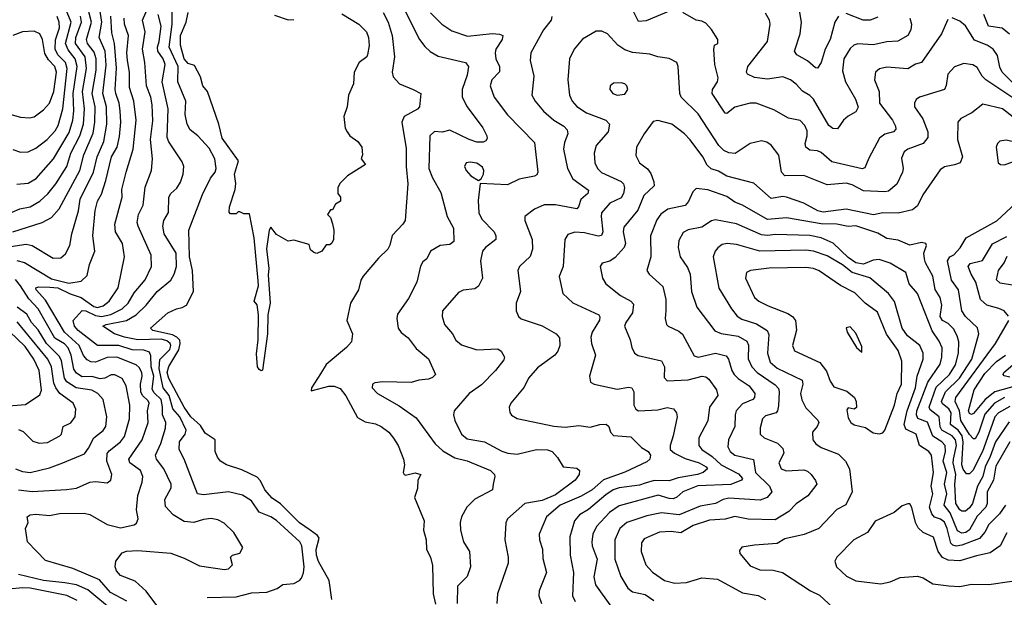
# Model space of a CAD drawing. Extents: x 1308313 to 1441400, y 959662 to 1036319.
# Tile 351 of 656: x 1375681 to 1380796, y 992897 to 995898. Entities that reach past the tile are written whole.
import ezdxf

# ---------------------------------------------------------------- set-up
doc = ezdxf.new("R2010")
doc.units = 0

msp = doc.modelspace()

# ---------------------------------------------------------------- linework, layer by layer
at = {"layer": '0CON10XD'}
for points in [[(1376397.6, 992847.6), (1376338.3, 992928.3), (1376280.4, 992980.4), (1376205, 993010.8), (1376183.8, 993035), (1376176.7, 993055), (1376180, 993085), (1376212.4, 993127.6), (1376235, 993136.7), (1376295, 993140.9), (1376465, 993126), (1376535, 993101.1), (1376615, 993060), (1376745, 993041.8), (1376765, 993044.4), (1376785.7, 993065), (1376776, 993105), (1376786.7, 993115), (1376825, 993126), (1376840, 993155), (1376793.4, 993233.4), (1376742.6, 993282.6), (1376709.5, 993299.5), (1376675, 993305.5), (1376635, 993301.8), (1376585, 993286), (1376535, 993291.2), (1376477.5, 993325), (1376438.1, 993368.1), (1376433.8, 993405), (1376467.3, 993465), (1376467.5, 993485), (1376429.7, 993565), (1376391.8, 993615), (1376386, 993635), (1376413.7, 993696.3), (1376437.5, 993775), (1376439.8, 993805), (1376422.1, 993845), (1376423.1, 993886.9), (1376415.1, 993925), (1376379.5, 993959.5), (1376368.6, 993978.6), (1376377.5, 994045), (1376364, 994095), (1376361.7, 994151.7), (1376355, 994170.8), (1376325, 994181.4), (1376265, 994182.1), (1376195, 994205.9), (1376085, 994204.8), (1375985, 994282.9), (1375965.7, 994305), (1375958.1, 994335), (1376005, 994387), (1376025, 994385.1), (1376075, 994360.2), (1376105, 994356.4), (1376153.5, 994366.5), (1376213.5, 994396.5), (1376243.3, 994425), (1376275, 994478.5), (1376333.2, 994546.8), (1376364.7, 994615), (1376363.9, 994675), (1376295.3, 994825), (1376291.6, 994845), (1376297.8, 994885), (1376321.5, 994935), (1376331.7, 995028.3), (1376366, 995114), (1376371.3, 995175), (1376360.8, 995275), (1376372, 995372), (1376368.5, 995455), (1376362.5, 995495), (1376338.9, 995555), (1376331.1, 995675), (1376318.8, 995745), (1376331.6, 995835), (1376318.6, 995895), (1376382.3, 996045)], [(1376495, 994395.4), (1376525, 994402), (1376546.4, 994415), (1376583.2, 994485), (1376578.7, 994595), (1376563.2, 994665), (1376559.7, 994805), (1376630.1, 994989.9), (1376671.5, 995075), (1376696.7, 995105), (1376701.7, 995125), (1376694.8, 995175), (1376665, 995230.9), (1376606.5, 995295), (1376566.1, 995326.1), (1376549.8, 995355), (1376541, 995405), (1376543.2, 995475), (1376502, 995575), (1376503.6, 995655), (1376457.4, 995755), (1376473.4, 995875), (1376473.7, 996065)], [(1377655, 995997.1), (1377757.3, 995795), (1377785, 995759.4), (1377812.4, 995732.4), (1377855, 995709.2), (1377995.8, 995675), (1378011.9, 995655), (1378005, 995609.2), (1377978.7, 995535), (1377979.6, 995495), (1378004.6, 995445), (1378086.4, 995336.4), (1378107.8, 995295), (1378109.1, 995280.9), (1378101.9, 995268.1), (1378088.3, 995261.7), (1378055, 995262.4), (1378015, 995275.2), (1377915, 995323.4), (1377875, 995313.8), (1377835, 995316.4), (1377810.6, 995295), (1377806.2, 995125), (1377825, 995075.8), (1377869.2, 994999.2), (1377901.2, 994875), (1377933.8, 994815), (1377935.5, 994745), (1377915, 994729.4), (1377865, 994724.4), (1377814.2, 994695), (1377796, 994655), (1377775, 994639.2), (1377762.2, 994617.8), (1377743.1, 994535), (1377700.4, 994449.6), (1377642.8, 994367.2), (1377639.7, 994345), (1377646.7, 994295), (1377662.2, 994272.2), (1377698.2, 994245), (1377740.1, 994190.1), (1377805, 994135.6), (1377840, 994055), (1377825, 994038.8), (1377805, 994030), (1377755, 994025.6), (1377715, 994012.5), (1377565, 994017.1), (1377525, 994011.2), (1377513.8, 994005), (1377512, 993985), (1377538.8, 993955), (1377652.4, 993892.4), (1377740.1, 993830.1), (1377839.2, 993695), (1377878, 993658), (1377941, 993621), (1378005.3, 993605.3), (1378127.1, 993555), (1378147.1, 993535), (1378149.2, 993525), (1378140, 993485), (1378136.2, 993455), (1378045, 993406.9), (1378004.4, 993365), (1377975.6, 993315), (1377969.4, 993285), (1377970.6, 993245), (1377985.7, 993185), (1378016.9, 993135), (1378021.9, 993055), (1378004.5, 993005.5), (1377954.4, 992955), (1377954.1, 992865)], [(1375635, 994719.1), (1375715, 994731.3), (1375745, 994725.2), (1375855, 994658.8), (1375895, 994660.9), (1375917.8, 994682.2), (1375941.2, 994725), (1375950.9, 994785), (1375986.5, 994905), (1375995.3, 994965.3), (1376064.4, 995105), (1376083.3, 995185), (1376118, 995265), (1376133.8, 995355), (1376131, 995445), (1376113.1, 995515), (1376129.1, 995660.9), (1376123.8, 995735), (1376092.6, 995805), (1376106.6, 995885), (1376093.2, 995975)], [(1375645, 994796.4), (1375796.6, 994843.4), (1375845, 994870), (1375884.8, 994915.2), (1375993.7, 995115), (1376014.4, 995195), (1376062.3, 995307.7), (1376071.8, 995365), (1376072, 995445), (1376056.9, 995515), (1376077.4, 995635), (1376078, 995695), (1376068.3, 995728.3), (1376033.7, 995775), (1376026.8, 995795), (1376054.4, 995885), (1376028.4, 995985)], [(1375665, 995043.9), (1375725, 995047.7), (1375766.4, 995073.6), (1375856.2, 995175), (1375937.7, 995312.3), (1375956.1, 995375), (1375962.6, 995425), (1375958.8, 995515), (1375978.5, 995655), (1375968.2, 995695), (1375931.7, 995741.7), (1375918.3, 995775), (1375947.8, 995885), (1375906, 995985)], [(1379063.3, 995945), (1378935, 995891.5), (1378895, 995888.6), (1378851.5, 995975)], [(1379935, 995916.1), (1379916.2, 995885), (1379890.4, 995795), (1379865.3, 995745), (1379843.9, 995676.1), (1379825, 995646.7), (1379815, 995647.5), (1379774.1, 995684.1), (1379718.6, 995715), (1379705.6, 995735), (1379735.2, 995824.8), (1379742.3, 995885), (1379731.6, 995945)], [(1375641.5, 994898.5), (1375682, 994915), (1375735, 994925.3), (1375785.2, 994954.8), (1375827.5, 994992.5), (1375869, 995045), (1375924.9, 995135.1), (1375946.3, 995205), (1375992.3, 995295), (1376011.6, 995355), (1376018, 995435), (1376006.9, 995525), (1376027.8, 995645), (1376021.3, 995705), (1375970.3, 995775), (1375972.9, 995805), (1376002.4, 995885), (1375996.1, 995916.1)], [(1375665, 994646), (1375705, 994636.4), (1375845, 994551.5), (1375935, 994528.2), (1376000.5, 994539.5), (1376030.8, 994569.2), (1376043.6, 994626.4), (1376070.6, 994695), (1376060.8, 994775), (1376072.8, 994907.2), (1376085, 994955.7), (1376105, 994991.4), (1376127.9, 995062.1), (1376157.9, 995185), (1376186.5, 995235), (1376198.6, 995291.4), (1376205.2, 995364.8), (1376202.9, 995425), (1376197.2, 995465), (1376180.2, 995515), (1376176.2, 995535), (1376183.3, 995646.7), (1376173.8, 995773.8), (1376159.1, 995829.1), (1376154.6, 995915.4)], [(1376237.5, 992877.5), (1376152.5, 992922.5), (1376095, 992987.5), (1375956, 993046), (1375815, 993088.9), (1375720.9, 993185), (1375710, 993255), (1375724.2, 993285), (1375720, 993315), (1375734.6, 993325.4), (1375765, 993329.1), (1375835, 993321.1), (1375888.2, 993331.8), (1376015, 993333.8), (1376045, 993326.5), (1376134.8, 993274.8), (1376205, 993258.3), (1376275, 993273.1), (1376287.7, 993282.3), (1376296.7, 993305), (1376288, 993352), (1376294.7, 993425), (1376317.7, 993495), (1376319.6, 993525), (1376307.7, 993555), (1376253.6, 993595), (1376247.5, 993615), (1376317.3, 993715), (1376348.3, 993805), (1376345.2, 993865), (1376353.9, 993905), (1376348.2, 993918.2), (1376318.8, 993945), (1376309.3, 993965), (1376308.6, 994005), (1376317.6, 994045), (1376314.3, 994065), (1376301.2, 994091.2), (1376285.5, 994105.5), (1376185, 994143.9), (1376135, 994142.7), (1376075, 994118.8), (1376050.8, 994120.8), (1376030.6, 994130.6), (1376012.7, 994152.7), (1375989.8, 994205), (1375913.1, 994275), (1375815, 994440.8), (1375765.4, 994495), (1375764.7, 994505.3), (1375780.7, 994509.3), (1375837.7, 994507.7), (1375879.2, 994505), (1375943, 994473), (1375999.5, 994455), (1376065, 994408.1), (1376085, 994401.9), (1376115, 994411.5), (1376145, 994434.7), (1376191.6, 994505), (1376224.7, 994665.3), (1376214.7, 994735), (1376178.4, 994795), (1376174.1, 994835), (1376213.1, 994975), (1376211.9, 995015), (1376233.5, 995106.5), (1376270.7, 995225), (1376285.2, 995375.2), (1376273.9, 995475), (1376251.6, 995545), (1376250.7, 995625), (1376241.5, 995685), (1376237.1, 995725), (1376246.3, 995815), (1376224.2, 995874.2), (1376223.4, 995905)], [(1375927, 995645), (1375918.2, 995675), (1375879.3, 995715), (1375865, 995744.5), (1375867.3, 995792.7), (1375887, 995855), (1375885.2, 995885), (1375875, 995914.6)], [(1376654.6, 992895.4), (1376805, 992898.9), (1376885, 992919.7), (1376965, 992923.9), (1377018, 992942), (1377047.3, 992962.7), (1377105, 992968.1), (1377135, 992984), (1377145, 992996.7), (1377155.3, 993024.7), (1377158, 993055), (1377146.1, 993165), (1377136.5, 993185), (1377015, 993295.8), (1376985, 993315.3), (1376925, 993338.9), (1376885, 993398.8), (1376837.4, 993427.4), (1376764.7, 993445.3), (1376635, 993429.3), (1376604.4, 993435), (1376535.3, 993615), (1376508.2, 993665), (1376510, 993705), (1376540.3, 993745), (1376545.8, 993765), (1376512.3, 993835), (1376476.2, 993876.2), (1376457, 993945), (1376426.6, 993985), (1376404.5, 994085), (1376408.1, 994131.9), (1376460.6, 994185), (1376465.8, 994205), (1376462.1, 994215), (1376445, 994228.8), (1376415, 994237.9), (1376295, 994235.3), (1376225, 994247.8), (1376173.6, 994265), (1376112.2, 994305), (1376130, 994315), (1376235.6, 994334.4), (1376285.8, 994364.2), (1376337.4, 994415), (1376395, 994485.3), (1376465, 994544.5), (1376483.6, 994576.4), (1376495.3, 994615), (1376493.8, 994685), (1376431.2, 994785), (1376423.8, 994825), (1376430, 994855), (1376453.6, 994896.4), (1376454.7, 994975.3), (1376466, 994994), (1376497.2, 995022.8), (1376515.7, 995054.3), (1376530.4, 995095), (1376532.7, 995135), (1376525, 995158.6), (1376455, 995263.5), (1376447.3, 995285), (1376452.4, 995435), (1376421.6, 995575), (1376436.6, 995665), (1376426.2, 995695), (1376397.7, 995735), (1376396.8, 995755), (1376406, 995784), (1376414.8, 995865), (1376400.7, 995925)], [(1377355, 995927.7), (1377442.5, 995875), (1377482.5, 995835), (1377493.3, 995805), (1377497, 995763), (1377487.5, 995715), (1377483.8, 995705), (1377445, 995676), (1377417.5, 995625), (1377414, 995565), (1377388, 995505), (1377382, 995445), (1377363.8, 995395), (1377371.2, 995335), (1377381.2, 995315), (1377396.2, 995295), (1377438, 995265), (1377458.8, 995235), (1377461.2, 995195), (1377453.8, 995175), (1377476.7, 995145), (1377383.9, 995086.1), (1377343.3, 995046.7), (1377332.5, 995025), (1377333.3, 994995), (1377346.7, 994975), (1377347.5, 994955), (1377320.7, 994939.3), (1377305, 994910), (1377295, 994910), (1377280, 994885), (1377295, 994870), (1377306.4, 994836.4), (1377312.5, 994805), (1377310, 994755), (1377303, 994737), (1377291.7, 994728.3), (1377272.5, 994727.5), (1377250, 994695), (1377225, 994682.5), (1377208.3, 994688.3), (1377191.7, 994701.7), (1377185, 994730), (1377105, 994752.5), (1377075, 994747.5), (1377015, 994782.5), (1376985, 994820), (1376976.4, 994803.6), (1376962.1, 994707.9), (1376975.5, 994605), (1376972.1, 994572.1), (1376981.8, 994425), (1376970, 994365), (1376967.5, 994265), (1376942.5, 994077.5), (1376935, 994074.2), (1376925, 994080.6), (1376916.4, 994095), (1376911, 994161), (1376919.2, 994235), (1376921.2, 994365), (1376915, 994416.2), (1376898.8, 994435), (1376921.5, 994515), (1376919.4, 994540.6), (1376898.5, 994765), (1376875, 994890), (1376845, 994890), (1376825, 994900), (1376815, 994900), (1376805, 994890), (1376775, 994890), (1376768.3, 994898.3), (1376770, 994925), (1376800, 995015), (1376803.3, 995046.7), (1376797.3, 995095), (1376816.7, 995165), (1376732.1, 995282.1), (1376715.7, 995355.7), (1376655.5, 995525.5), (1376631.5, 995555), (1376620.2, 995600.2), (1376589.5, 995659.5), (1376555, 995671.1), (1376535, 995694.6), (1376515.2, 995765.2), (1376515.5, 995815), (1376544.8, 995885), (1376555.3, 995935)], [(1377005, 995921.8), (1377075, 995897.6), (1377105, 995898.1)], [(1377569.4, 995935), (1377594.7, 995885), (1377616.3, 995815), (1377628, 995705), (1377616.4, 995625), (1377621.5, 995601.5), (1377654.2, 995565), (1377725.4, 995535.4), (1377764.1, 995514.1), (1377757.1, 995445), (1377747.8, 995432.2), (1377677.3, 995395), (1377666.3, 995365), (1377688.8, 995228.8), (1377687.6, 995135), (1377697.4, 995045), (1377683.1, 994855), (1377671.4, 994835), (1377615, 994777.1), (1377604.1, 994725.9), (1377593.3, 994705), (1377545, 994658.5), (1377464.6, 994565), (1377453.2, 994545), (1377440, 994495), (1377399.1, 994425), (1377380.8, 994335), (1377410, 994265), (1377404, 994225), (1377378.8, 994195), (1377273.1, 994106.9), (1377242.8, 994057.2), (1377196.2, 993985), (1377195, 993970), (1377285.8, 993994.2), (1377315, 993994.2), (1377345, 993981.3), (1377375, 993943.6), (1377435, 993830.5), (1377475, 993807.9), (1377528.6, 993798.6), (1377558.8, 993785), (1377598, 993755), (1377623, 993723), (1377647.5, 993685), (1377674.1, 993614.1), (1377680, 993585), (1377672.5, 993545), (1377677.5, 993535), (1377685, 993531.2), (1377735, 993544.4), (1377764, 993535), (1377748.8, 993505), (1377748, 993462), (1377731.8, 993415), (1377781.1, 993295), (1377778, 993245), (1377792, 993195), (1377794, 993145), (1377814.1, 993105), (1377825, 993062.5), (1377829.2, 992915), (1377841.6, 992861.6)], [(1377814, 995934), (1377874.4, 995874.4), (1377925, 995840.8), (1378007.6, 995812.4), (1378135.3, 995825.3), (1378173.1, 995823.1), (1378190, 995815), (1378187.1, 995795), (1378153.4, 995745), (1378150, 995725), (1378154, 995695), (1378172.5, 995655), (1378173.4, 995626.6), (1378133.8, 995585), (1378124.6, 995555), (1378145.3, 995495.3), (1378215, 995403.3), (1378355, 995259.2), (1378373.1, 995105), (1378367.4, 995092.6), (1378354.6, 995085.4), (1378275, 995068.5), (1378215, 995040), (1378073.3, 995046.7), (1378062, 994958), (1378065.5, 994895), (1378081.9, 994861.9), (1378145.6, 994795), (1378154.4, 994775), (1378154.3, 994755.7), (1378100.6, 994715), (1378084.6, 994695), (1378074.7, 994645), (1378085.5, 994554.5), (1378065, 994514), (1378045, 994500), (1377985, 994493.3), (1377959.4, 994480.6), (1377877.5, 994385), (1377875.5, 994355.5), (1377888.1, 994315), (1377929.6, 994265), (1377947, 994233), (1377975, 994207.8), (1378055, 994183.5), (1378165, 994187.1), (1378182, 994175), (1378199.2, 994145), (1378195, 994131.2), (1378153.3, 994075), (1378079.1, 994000.9), (1378015.6, 993955), (1377938.1, 993865), (1377934.4, 993845), (1377940.5, 993815), (1377975.3, 993745.3), (1378005, 993720.4), (1378095.3, 993705.3), (1378185, 993655.4), (1378216, 993646), (1378265, 993640.4), (1378365.4, 993665.4), (1378422.8, 993662.8), (1378446.2, 993655), (1378475, 993623.8), (1378503.8, 993575), (1378575, 993568.6), (1378589.2, 993555), (1378587.1, 993535), (1378565.6, 993505), (1378465, 993429.8), (1378395, 993400.7), (1378305, 993384.8), (1378214.3, 993305), (1378206.7, 993283.3), (1378200.5, 993195), (1378218.2, 993105), (1378218.5, 993075), (1378163.5, 992915), (1378159.4, 992865)], [(1378445.7, 995915), (1378440.9, 995895), (1378402.2, 995845), (1378335.5, 995725), (1378332.9, 995685), (1378351.2, 995605), (1378341.5, 995505), (1378357.9, 995475), (1378402, 995422), (1378455.8, 995375.8), (1378508.1, 995345), (1378525.6, 995325), (1378528.5, 995305), (1378510.5, 995259.5), (1378506.1, 995225), (1378526.1, 995125), (1378555, 995071.2), (1378635, 995012.5), (1378632.2, 994995), (1378595.8, 994964.2), (1378583.9, 994926.1), (1378575, 994915.6), (1378463.4, 994936.6), (1378405, 994936.7), (1378355, 994913.4), (1378305.6, 994875), (1378304.5, 994855), (1378343.8, 994755), (1378345.4, 994705), (1378332.7, 994667.3), (1378277.5, 994615), (1378268.1, 994595), (1378282.3, 994485), (1378260, 994425), (1378260, 994385), (1378272.5, 994355), (1378285, 994342.9), (1378395, 994306.8), (1378467.5, 994265), (1378484.3, 994245), (1378486.5, 994205), (1378476.5, 994175), (1378460.5, 994155), (1378371.2, 994088.8), (1378324.5, 994035), (1378300.7, 993989.3), (1378231.4, 993905), (1378224.2, 993885), (1378227, 993857), (1378235, 993844), (1378265, 993825.7), (1378456.2, 993786.2), (1378515, 993781.2), (1378585, 993789.1), (1378645, 993780), (1378695, 993795.4), (1378726.7, 993796.7), (1378741.9, 993785), (1378750.4, 993755), (1378765, 993737.5), (1378855, 993730), (1378910.8, 993675), (1378945.6, 993655), (1378956.9, 993635), (1378954.2, 993615), (1378939.3, 993600.7), (1378825, 993546.7), (1378713.5, 993506.5), (1378654.1, 993455.9), (1378597.8, 993422.2), (1378488.5, 993375), (1378417.8, 993315), (1378379.6, 993225), (1378381.2, 993195), (1378396.9, 993146.9), (1378398.2, 993098.2), (1378417.1, 993025), (1378378.7, 992931.3), (1378377.8, 992905), (1378391.1, 992865)], [(1380501.7, 995898.3), (1380470, 995825), (1380365, 995675.6), (1380335, 995666.5), (1380295, 995642.5), (1380185, 995650.4), (1380148.1, 995641.9), (1380127.1, 995625), (1380122.2, 995585), (1380145.3, 995525.3), (1380148, 995465), (1380215.4, 995375), (1380230.4, 995345), (1380231.5, 995328.5), (1380220.8, 995315), (1380175, 995302.8), (1380147.1, 995282.9), (1380091.3, 995178.7), (1380071.1, 995128.9), (1380057.3, 995122.7), (1379899, 995159), (1379845, 995208.2), (1379825, 995216.2), (1379785, 995219.3), (1379765.4, 995235), (1379761.8, 995255), (1379771.6, 995295), (1379770.9, 995320.9), (1379758.9, 995348.9), (1379735, 995374), (1379675, 995386), (1379598.7, 995428.7), (1379506.2, 995465), (1379475, 995464.4), (1379395, 995443.8), (1379355, 995411.1), (1379345, 995412.2), (1379277.7, 995515), (1379280, 995535), (1379305.2, 995574.8), (1379310, 995595), (1379292.2, 995665), (1379286.4, 995743.6), (1379290, 995765), (1379306.7, 995775), (1379307.5, 995795), (1379275, 995847.5), (1379245, 995879.2), (1379225, 995890), (1379195, 995895.7), (1379125.8, 995935)], [(1380304.6, 995905), (1380314, 995875), (1380310.3, 995845), (1380294.1, 995815.9), (1380242.9, 995787.1), (1380185, 995783.3), (1380115, 995766.7), (1380035, 995772.3), (1380014.3, 995765), (1379995, 995748.1), (1379962.3, 995695), (1379955, 995632.5), (1379970, 995575), (1380023.3, 995485), (1380036.8, 995443.2), (1380025, 995418.9), (1379985, 995396.5), (1379960.6, 995375), (1379930, 995330), (1379905, 995331.8), (1379885, 995348.9), (1379805, 995485.3), (1379785, 995504.7), (1379746.9, 995526.9), (1379715, 995562.7), (1379684.7, 995584.7), (1379645, 995601.2), (1379565, 995588.1), (1379497.8, 995597.8), (1379461.2, 995615), (1379456, 995626), (1379463.6, 995655), (1379565.6, 995785), (1379578.6, 995875), (1379575.8, 995895), (1379555, 995932)], [(1380138.9, 995911.1), (1380098.8, 995895), (1380062, 995895), (1379975, 995929.3)], [(1380903.9, 995503.9), (1380784.8, 995625), (1380772, 995652), (1380761.3, 995711.3), (1380737.3, 995745), (1380706.3, 995766.3), (1380641.3, 995791.3), (1380595, 995865.6), (1380565, 995889.4), (1380525, 995908)], [(1380823, 995823), (1380785, 995853.2), (1380713.8, 995865), (1380688.8, 995925)], [(1380855, 995480.9), (1380699.2, 995585), (1380680.8, 995605), (1380655, 995650), (1380633, 995663), (1380585, 995670.4), (1380536.5, 995653.5), (1380502.9, 995615), (1380494.5, 995555.5), (1380485, 995536), (1380354.6, 995495.4), (1380337.4, 995482.6), (1380328.6, 995465), (1380329.4, 995445), (1380372.3, 995382.3), (1380398.2, 995315), (1380398.2, 995285), (1380374.5, 995255), (1380295.2, 995224.8), (1380275, 995210.6), (1380262.2, 995177.8), (1380270, 995125), (1380266.2, 995105), (1380236.9, 995043.1), (1380195, 995007.7), (1380175, 995002.9), (1380065, 995008.4), (1380005, 995039.8), (1379975, 995048.8), (1379875, 995040.4), (1379755, 995087.5), (1379655, 995086.2), (1379637.5, 995105), (1379625, 995194), (1379585, 995246.7), (1379561.7, 995261.7), (1379535, 995268.2), (1379476, 995254), (1379397, 995203), (1379365, 995206.6), (1379337.9, 995217.9), (1379313.4, 995243.4), (1379205, 995409.1), (1379116.5, 995495), (1379109.5, 995515), (1379102.2, 995655), (1379094.2, 995675), (1379055.4, 995695.4), (1378995.4, 995705.4), (1378955, 995719.1), (1378865, 995728.2), (1378825, 995740.7), (1378788.2, 995765), (1378735, 995824.3), (1378705, 995838.6), (1378675, 995838.8), (1378605, 995796), (1378561.9, 995745), (1378536.7, 995695), (1378528.8, 995585), (1378537.3, 995505), (1378550, 995475), (1378575, 995446.2)], [(1375604.7, 995414.7), (1375685, 995391.1), (1375732.2, 995387.8), (1375755, 995393.8), (1375805, 995430), (1375836.2, 995465), (1375857.2, 995525), (1375871.2, 995625), (1375863.9, 995655), (1375829.9, 995689.9), (1375811.5, 995721.5), (1375799.6, 995795), (1375785.6, 995825), (1375755, 995838.5), (1375695, 995834.5), (1375645, 995815.5)], [(1375645, 995222.7), (1375685, 995209.2), (1375725, 995212), (1375765, 995230.3), (1375824.1, 995275), (1375865, 995320.7), (1375881.3, 995348.7), (1375904.2, 995435), (1375927, 995645)], [(1378785, 995505.8), (1378825, 995510.8), (1378839.2, 995535), (1378834.2, 995554.2), (1378824.2, 995564.2), (1378805, 995570), (1378765, 995568), (1378748.8, 995555), (1378746, 995535), (1378761.2, 995515), (1378785, 995505.8)], [(1378575, 995446.2), (1378624.4, 995414.4), (1378725.3, 995375.3), (1378744.4, 995355), (1378738.2, 995315), (1378675.3, 995244.7), (1378665.5, 995205), (1378668.5, 995155), (1378682.5, 995125), (1378703.5, 995103.5), (1378805, 995057.2), (1378816.7, 995045), (1378822.6, 995025), (1378817.5, 994995), (1378805, 994972.3), (1378746, 994944), (1378704, 994895), (1378700.6, 994875), (1378709.4, 994795), (1378703.1, 994776.9), (1378685, 994773.4), (1378615, 994790.8), (1378565, 994794.6), (1378527.9, 994782.1), (1378512.5, 994755), (1378504.5, 994615), (1378483.2, 994563.2), (1378502.5, 994475), (1378555, 994427.3), (1378688.6, 994365), (1378694.5, 994354.5), (1378692.7, 994337.3), (1378655.5, 994275), (1378647.6, 994247.6), (1378651.5, 994215), (1378672.7, 994155), (1378640, 994045), (1378646.7, 994015), (1378665, 994004.2), (1378785, 993977.8), (1378845, 993988.9), (1378861.2, 993985), (1378870.9, 993965), (1378870.8, 993895), (1378881.5, 993875), (1378895, 993866.4), (1378995, 993870.7), (1379045, 993883.3), (1379076.4, 993876.4), (1379092.9, 993855), (1379095.6, 993835), (1379076, 993735), (1379059.1, 993685), (1379060.5, 993665), (1379082.7, 993645), (1379138.1, 993618.1), (1379210.9, 993595), (1379247.1, 993575), (1379254.5, 993565), (1379230.6, 993545), (1379201.9, 993535), (1379102.2, 993517.8), (1379055, 993502.6), (1378976.7, 993503.3), (1378930.6, 993489.4), (1378901.2, 993478.8), (1378795, 993465.2), (1378763.6, 993455), (1378725, 993429.8), (1378635, 993352.7), (1378589.6, 993325), (1378562.5, 993295), (1378538.3, 993211.7), (1378540.3, 993115), (1378558.4, 993025), (1378553.1, 992905), (1378565.5, 992875)], [(1380881.1, 995361.1), (1380785.6, 995435), (1380685, 995459.1), (1380626.3, 995413.7), (1380570.8, 995385), (1380554.6, 995365.4), (1380552.3, 995275), (1380578.2, 995185), (1380565.7, 995155), (1380536.5, 995143.5), (1380485, 995132.9), (1380462, 995118), (1380372.2, 994987.8), (1380345, 994930.6), (1380319.3, 994910.7), (1380245, 994892.1), (1380165, 994893.6), (1380115.6, 994884.4), (1379975, 994913.6), (1379855, 994898.3), (1379827.8, 994905), (1379755, 994945.3), (1379665, 994976.6), (1379645, 994979.1), (1379585, 994968.2), (1379495, 995048.5), (1379355, 995084.2), (1379310.8, 995110.8), (1379273.2, 995123.2), (1379251.5, 995141.5), (1379229.1, 995185), (1379163.8, 995273.8), (1379135, 995304.5), (1379068, 995355), (1378995.9, 995374.1), (1378971.5, 995368.5), (1378924.7, 995305.3), (1378885.5, 995235), (1378881.9, 995191.9), (1378900.4, 995155), (1378942.3, 995122.3), (1378959.3, 995099.3), (1378975.4, 995055), (1378976.5, 995035), (1378923.8, 994985), (1378891.5, 994908.5), (1378819.9, 994820.1), (1378815.3, 994795), (1378828, 994735), (1378821.2, 994715), (1378775, 994661.5), (1378746.2, 994643.8), (1378706.8, 994633.2), (1378697.1, 994615), (1378708.6, 994555), (1378725.5, 994525.5), (1378802.2, 994465), (1378855.8, 994435.8), (1378869.3, 994419.3), (1378863.9, 994375), (1378829.2, 994325), (1378822.3, 994305), (1378852.5, 994235), (1378861.5, 994195), (1378874.3, 994165), (1378894, 994154), (1379015.6, 994125), (1379030.8, 994095), (1379028.2, 994038.2), (1379045, 994021.5), (1379153.3, 994026.7), (1379225.4, 994045.4), (1379245, 994042.5), (1379260, 994030), (1379300.5, 993975), (1379306.9, 993945), (1379263.8, 993885), (1379255.9, 993814.1), (1379209.6, 993725), (1379209.2, 993685), (1379224.6, 993665), (1379278.5, 993628.5), (1379325.1, 993585.1), (1379415, 993537.6), (1379435.9, 993515), (1379430, 993505), (1379375, 993483.7), (1379204, 993476), (1379125.2, 993444.8), (1379095, 993417.2), (1379075, 993409.3), (1379055, 993409.4), (1378996.8, 993426.8)], [(1380795, 995144.6), (1380884.4, 995175), (1380921.4, 995205), (1380931.2, 995235), (1380905, 995249.4), (1380805, 995271.4), (1380773, 995267), (1380760, 995255), (1380754.2, 995235), (1380764.3, 995155), (1380775.6, 995145.6), (1380795, 995144.6)], [(1378065, 995062.5), (1378078.3, 995071.7), (1378090, 995095), (1378092.2, 995115), (1378085, 995132.5), (1378055, 995152.5), (1378021.7, 995158.3), (1378000, 995155), (1377992, 995135), (1378000.8, 995115), (1378025, 995087.1), (1378065, 995062.5)], [(1380821.1, 993808.9), (1380750.1, 993705), (1380722.2, 993627.8), (1380695.7, 993575), (1380683.7, 993525), (1380656.6, 993475), (1380630.6, 993385), (1380615, 993361.3), (1380595, 993345.3), (1380575, 993344.7), (1380565, 993351.2), (1380543.9, 993385), (1380538.9, 993485), (1380544.1, 993535), (1380530.6, 993595), (1380532.7, 993615), (1380546.7, 993685), (1380542, 993715), (1380525, 993735.5), (1380472, 993765), (1380463.2, 993783.2), (1380456.7, 993835), (1380411.3, 993871.3), (1380406.2, 993885), (1380441.2, 993988.8), (1380510.6, 994055), (1380542.5, 994105), (1380558.7, 994165), (1380558.9, 994225), (1380551.4, 994255), (1380531.4, 994291.4), (1380505, 994319.4), (1380474.6, 994335), (1380462.5, 994355), (1380470.5, 994415), (1380461.8, 994455), (1380435.9, 994495.9), (1380424.8, 994565), (1380385.9, 994635), (1380380.6, 994655), (1380378.2, 994685), (1380390.8, 994725), (1380388.8, 994735), (1380365, 994740), (1380305, 994725.6), (1380245, 994751.7), (1380185, 994760.5), (1380137.9, 994787.9), (1380055, 994817.1), (1380025, 994826.2), (1379985, 994823.3), (1379925, 994836.1), (1379845, 994837.9), (1379665, 994868.7), (1379565, 994859.6), (1379435, 994934.1), (1379395, 994950), (1379355, 994979.7), (1379255, 995014.7), (1379195, 995021.4), (1379177.2, 995002.8), (1379155, 994954), (1379137.8, 994932.2), (1379047.2, 994912.8), (1379012.2, 994887.8), (1378991.4, 994858.6), (1378958.5, 994775), (1378959.6, 994665), (1378938.6, 994595), (1378950.8, 994575), (1379022.3, 994512.3), (1379037.3, 994445), (1379037.4, 994387.4), (1379033.5, 994345), (1379040, 994315), (1379048.8, 994305), (1379105, 994280), (1379124.1, 994264.1), (1379185, 994151.9), (1379205, 994145.4), (1379295, 994164.8), (1379350.9, 994150.9), (1379363.1, 994135), (1379379.7, 994075), (1379392.2, 994055), (1379412.9, 994032.9), (1379470.4, 993995), (1379498.9, 993955), (1379497.9, 993935), (1379490, 993925), (1379435, 993901.4), (1379403.1, 993865), (1379396.8, 993845), (1379395.4, 993785), (1379362.5, 993715), (1379359.2, 993679.2), (1379372.3, 993655), (1379395.6, 993635), (1379493.2, 993613.2), (1379503.2, 993545), (1379576.2, 993475), (1379588.5, 993445), (1379564.1, 993415.9), (1379528.3, 993401.7), (1379365, 993411.9), (1379334.5, 993405.5), (1379295, 993384.2), (1379215, 993370.8), (1379105.9, 993325.9), (1379015, 993335.2), (1378939.2, 993320.8), (1378835, 993285.8), (1378798.7, 993255), (1378773.1, 993195), (1378772.4, 993095), (1378803.8, 993005), (1378840, 992945), (1378864.8, 992924.8), (1378930.8, 992910.8), (1378975, 992880.4)], [(1380825, 993888.4), (1380765, 993855.5), (1380746.3, 993835), (1380733, 993795), (1380682.5, 993655), (1380632.3, 993555), (1380615, 993538.6), (1380599.2, 993539.2), (1380581.8, 993561.8), (1380574.7, 993584.7), (1380582.4, 993702.4), (1380577.3, 993735), (1380556.7, 993765), (1380516.5, 993795), (1380519, 993855), (1380506.9, 993876.9), (1380475, 993902.3), (1380469.9, 993915), (1380490.7, 993965), (1380563.3, 994035), (1380626.6, 994135), (1380664.1, 994265), (1380656.4, 994296.4), (1380593.4, 994355), (1380574.4, 994384.4), (1380557.8, 994495), (1380522.2, 994545), (1380500, 994645), (1380513.2, 994665), (1380533.1, 994676.9), (1380566.8, 994713.2), (1380597.1, 994765), (1380757.6, 994852.4), (1380856.4, 994945)], [(1380823.9, 993705), (1380751.6, 993578.4), (1380740, 993505), (1380707.3, 993445), (1380707.3, 993385), (1380699.1, 993365), (1380655, 993318.4), (1380615, 993248.3), (1380596.1, 993233.9), (1380575, 993229.3), (1380552.6, 993242.6), (1380515.4, 993335), (1380483.4, 993375), (1380496.6, 993435), (1380484.5, 993485), (1380497.6, 993545), (1380478.2, 993605), (1380490.8, 993655), (1380489.3, 993685), (1380471.9, 993705), (1380424.4, 993734.4), (1380410.4, 993770.4), (1380396, 993806), (1380346.1, 993826.1), (1380339.8, 993845), (1380341.7, 993865), (1380397.8, 994015), (1380462.4, 994107.6), (1380472, 994145), (1380473.2, 994193.2), (1380458, 994228), (1380420.7, 994280.7), (1380344.3, 994475), (1380302.2, 994525), (1380284.7, 994584.7), (1380203.5, 994633.5), (1380145, 994651.2), (1380115, 994648.5), (1380065, 994628.5), (1380025, 994634.9), (1379985, 994662.1), (1379907.4, 994737.4), (1379845, 994764.8), (1379785, 994777.5), (1379607.8, 994782.2), (1379565, 994776.5), (1379535, 994780.2), (1379405, 994837.7), (1379295, 994858.5), (1379275, 994852.7), (1379225, 994819.1), (1379154.1, 994805.9), (1379128.1, 994791.9), (1379105, 994751.2), (1379100.8, 994715), (1379112.1, 994665), (1379150, 994610), (1379163.3, 994575), (1379170.4, 994485), (1379197.9, 994405), (1379291.4, 994281.4), (1379325, 994267.1), (1379413.3, 994253.3), (1379458.5, 994228.5), (1379466.7, 994206.7), (1379465.7, 994135.7), (1379483.5, 994095), (1379511.9, 994065), (1379605, 994000.3), (1379622.1, 993982.1), (1379626.8, 993965), (1379621.9, 993891.9), (1379618.2, 993865), (1379610, 993855), (1379555, 993839.7), (1379539.1, 993825), (1379527.6, 993777.6), (1379527.8, 993745), (1379547.5, 993725), (1379617.2, 993697.2), (1379645, 993670.6), (1379650, 993645), (1379624.5, 993595), (1379635.7, 993565), (1379664.7, 993554.7), (1379755, 993559.1), (1379772.9, 993552.9), (1379791.9, 993535), (1379815, 993503.8), (1379821.4, 993485), (1379775, 993424.3), (1379715, 993382.5), (1379677, 993343), (1379605, 993300), (1379465, 993303.2), (1379395, 993317.1), (1379345, 993303.3), (1379265, 993298.5), (1379179.4, 993270.6), (1379115, 993232.7), (1379065, 993238.3), (1379004.3, 993235.7), (1378925, 993200.6), (1378910.8, 993180.8), (1378909.5, 993135), (1378932.9, 993065), (1378967.4, 993027.4), (1379030.6, 992985), (1379085, 992970.6), (1379145, 992974.7), (1379225, 992997.5), (1379305, 992990.8), (1379435, 992920.9), (1379516.3, 992906.3), (1379555.6, 992885.6)], [(1380816.9, 994356.9), (1380794.6, 994384.6), (1380768.2, 994398.2), (1380705, 994414.7), (1380672.9, 994445), (1380647.3, 994535), (1380622.9, 994575), (1380608.2, 994615), (1380618, 994632), (1380683.2, 994646.8), (1380735, 994733.1), (1380808.6, 994771.4)], [(1380802.2, 993375), (1380770.2, 993329.8), (1380714.8, 993275.2), (1380694.3, 993235), (1380666.7, 993203.3), (1380575, 993167.3), (1380545, 993162), (1380527.6, 993167.6), (1380518.2, 993178.2), (1380499, 993255), (1380485, 993287.1), (1380465, 993303), (1380432.9, 993312.9), (1380420.1, 993330.1), (1380407.7, 993365), (1380424.3, 993434.3), (1380415.8, 993475), (1380428.1, 993545), (1380418, 993635), (1380404.5, 993654.5), (1380354.7, 993685), (1380338.7, 993745), (1380285, 993769.7), (1380275.9, 993795), (1380290.7, 993865), (1380335, 993986), (1380343.2, 994045), (1380374.3, 994135), (1380374.6, 994165), (1380356.5, 994205), (1380292.8, 994255), (1380265.6, 994294.4), (1380225, 994434.3), (1380194.5, 994475), (1380097.3, 994557.3), (1380005, 994584.3), (1379955, 994624.3), (1379875, 994670.7), (1379805, 994695.2), (1379765, 994700), (1379525, 994696), (1379405, 994729.6), (1379355.4, 994734.6), (1379330.6, 994729.4), (1379306.9, 994713.1), (1379293.3, 994695), (1379283.8, 994666.2), (1379313, 994503), (1379377.9, 994395), (1379407.3, 994357.3), (1379432.3, 994342.3), (1379508.3, 994318.3), (1379563.3, 994283.3), (1379572.8, 994262.8), (1379565.3, 994165), (1379578.7, 994118.7), (1379615, 994086.7), (1379745.4, 994025), (1379749.2, 994005), (1379736.7, 993955), (1379743.2, 993923.2), (1379765, 993881.1), (1379827.4, 993817.4), (1379832.2, 993805), (1379824.4, 993785), (1379800, 993755), (1379801.9, 993715), (1379815.8, 993695), (1379845, 993675.6), (1379935, 993641.1), (1379970, 993605), (1379991.9, 993565), (1380005.8, 993445), (1379973.2, 993376.8), (1379926.4, 993353.6), (1379832.9, 993255), (1379756.8, 993223.2), (1379655, 993200.3), (1379615, 993176.7), (1379497.9, 993167.9), (1379432.7, 993157.3), (1379420.7, 993139.3), (1379421.2, 993125), (1379475, 993060.5), (1379525, 993040), (1379595, 993038.7), (1379644, 993025), (1379789.8, 992929.8), (1379835, 992908.9), (1379905, 992844.5)], [(1380837.8, 994517.8), (1380775, 994528.5), (1380756, 994546), (1380764.8, 994595), (1380794.8, 994635.2), (1380810.7, 994669.3)], [(1380145, 993745.7), (1380165, 993752), (1380175.4, 993764.6), (1380225, 993894.4), (1380239.6, 993955), (1380261.1, 994005), (1380263.8, 994123.8), (1380245, 994178.9), (1380183.9, 994263.9), (1380137.5, 994377.5), (1380073.8, 994425), (1380018.5, 994478.5), (1379945, 994517.5), (1379833.3, 994593.3), (1379805, 994605.2), (1379765, 994610.8), (1379575, 994606.9), (1379477.5, 994595), (1379456, 994585), (1379451.9, 994555), (1379497.5, 994455), (1379520, 994435), (1379568.9, 994411.1), (1379671.5, 994371.5), (1379695.6, 994355), (1379710.5, 994335), (1379716.5, 994285), (1379694.6, 994204.6), (1379705, 994176.9), (1379837.6, 994117.6), (1379872.4, 994072.4), (1379890.5, 994020.5), (1379910, 993990), (1379977.7, 993967.7), (1380017.5, 993935), (1380026.5, 993915), (1380027.4, 993882.6), (1380015, 993874.5), (1379985, 993880.9), (1379978.5, 993871.5), (1379985, 993829.2), (1379998.2, 993805), (1380015, 993793.1), (1380075, 993779.4), (1380115, 993751.4), (1380145, 993745.7)], [(1375675, 993454.8), (1375745, 993446.6), (1375923.4, 993456.6), (1375975, 993463.8), (1376045, 993495.5), (1376075, 993499.1), (1376135, 993491.5), (1376153.3, 993505), (1376158.5, 993535), (1376133.7, 993603.7), (1376135, 993644.2), (1376145, 993658.7), (1376205, 993704.7), (1376225, 993731.8), (1376251.2, 993825), (1376253.6, 993895), (1376233.1, 993995), (1376213.8, 994033.8), (1376175, 994053.4), (1376155, 994053.3), (1376123.7, 994036.3), (1376098.1, 994031.9), (1376055, 994043.7), (1376005, 994042), (1375975, 994061.3), (1375962.7, 994082.7), (1375948.8, 994155), (1375932.7, 994192.7), (1375913.1, 994213.1), (1375862.9, 994242.9), (1375776.1, 994395), (1375727.9, 994447.9), (1375684.4, 994515), (1375658.5, 994548.5)], [(1375658.9, 993565), (1375695, 993551.2), (1375735, 993545.9), (1375835, 993570), (1375905, 993595.3), (1376017.8, 993642.2), (1376038.6, 993671.4), (1376065.2, 993724.8), (1376115, 993762.7), (1376128.2, 993785), (1376133.4, 993835), (1376114.6, 993925), (1376086.2, 993955), (1376055, 993973.4), (1375974.5, 993985), (1375925, 994016.4), (1375913.2, 994035), (1375897.2, 994125), (1375887.4, 994147.4), (1375820.3, 994215), (1375775.7, 994285.7), (1375742.1, 994325), (1375718.1, 994368.1), (1375667, 994405)], [(1377301.4, 992885), (1377288.3, 992985), (1377233.2, 993083.2), (1377222.6, 993115), (1377221.1, 993145), (1377237, 993205), (1377228.3, 993218.3), (1377190, 993245), (1377134.6, 993284.6), (1377035, 993383), (1376992.3, 993412.3), (1376954.1, 993455), (1376931.8, 993501.8), (1376915, 993520.6), (1376835, 993558.5), (1376754.6, 993584.6), (1376724, 993605), (1376707.5, 993625), (1376695.7, 993655), (1376695.6, 993715.6), (1376645, 993748.9), (1376619.3, 993789.3), (1376570.2, 993835), (1376535.2, 993885), (1376455, 994034.4), (1376447.5, 994065), (1376454.6, 994095.4), (1376507.9, 994182.1), (1376515.1, 994215), (1376512, 994232), (1376497.8, 994247.8), (1376475, 994259.9), (1376372.6, 994282.6), (1376360.5, 994295), (1376449.5, 994375), (1376495, 994395.4)], [(1375675, 993768.9), (1375698.3, 993758.3), (1375748.3, 993708.3), (1375782.5, 993697.5), (1375825, 993701.5), (1375888.9, 993735), (1375896.9, 993745), (1375906.9, 993785), (1375946.7, 993803.3), (1375969.5, 993835), (1375971.8, 993875), (1375959.1, 993905), (1375889.4, 993955), (1375867.5, 993985), (1375858.6, 994008.6), (1375845.2, 994095), (1375825.9, 994135), (1375667.5, 994327.5)], [(1380796.4, 993935), (1380744.9, 993905.1), (1380695, 993848), (1380664.1, 993755), (1380645, 993720.9), (1380635, 993720), (1380615, 993742.6), (1380570.1, 993815), (1380562.2, 993865), (1380540.6, 993915), (1380544, 993935), (1380750.5, 994215), (1380819.5, 994335)], [(1375578.8, 993888.8), (1375710.9, 993899.1), (1375785, 993948.1), (1375793.3, 993973.3), (1375782.3, 994075), (1375754.8, 994135), (1375709.4, 994199.4), (1375627.3, 994277.3)], [(1380055, 994170), (1380055, 994200), (1380025, 994270), (1379995, 994302.5), (1379975, 994297.5), (1379980, 994275), (1380027.5, 994195), (1380055, 994170)], [(1380865, 993997.5), (1380746.4, 993963.6), (1380695.6, 993925), (1380635, 993851.8), (1380625, 993846.8), (1380615, 993851.2), (1380610, 993865), (1380639.3, 993975), (1380695, 994060), (1380755, 994122.8), (1380802.4, 994155)], [(1380825, 994040), (1380795, 994047.5), (1380790, 994055), (1380793.8, 994065), (1380853, 994115)], [(1378996.8, 993426.8), (1378795, 993371.9), (1378745, 993338.1), (1378676.8, 993265), (1378658.7, 993225), (1378652.2, 993185), (1378654.2, 993164.2), (1378680.8, 993095), (1378663, 993003), (1378671.5, 992961.5), (1378755, 992845.5)], [(1380808.8, 993231.2), (1380774.8, 993165.2), (1380721.6, 993128.4), (1380651.9, 993111.9), (1380565, 993086.5), (1380505, 993089.4), (1380475, 993104.2), (1380452.9, 993135), (1380428.7, 993208.7), (1380374.2, 993234.2), (1380348.3, 993258.3), (1380335.2, 993285), (1380315, 993363.3), (1380305, 993382.5), (1380295, 993383.3), (1380265, 993372), (1380222.9, 993337.1), (1380125, 993292.9), (1380085, 993233.1), (1380014, 993195), (1379925, 993105.8), (1379915.8, 993085), (1379924.2, 993055), (1379976.2, 993006.2), (1380025, 992982.7), (1380155, 992967.3), (1380203, 992977), (1380255, 993000), (1380345, 993006), (1380375, 992997.9), (1380425, 992966.8), (1380507.3, 992957.3), (1380565, 992953.6), (1380625.2, 992964.8), (1380715, 992962.7), (1380835, 992980.9)], [(1375979.6, 992879.6), (1375925, 992906.7), (1375735, 992944.2), (1375695, 992947), (1375625, 992939.7), (1375538.8, 992958.8), (1375527.4, 992967.4), (1375521.1, 992985), (1375528.4, 993045), (1375525, 993069.4), (1375505, 993094.7), (1375475, 993109), (1375445, 993111.1), (1375375, 993096.5), (1375315.1, 993094.9), (1375265, 993098.9), (1375215.5, 993115), (1375199.6, 993125), (1375193.6, 993145), (1375253.2, 993206.8), (1375260.3, 993225), (1375257.2, 993237.2), (1375232.7, 993255), (1375073.3, 993323.3)], [(1376168.6, 992825), (1376033.8, 992935), (1375975, 992961), (1375915, 992971.9), (1375805, 992983.7), (1375674.8, 993014.8)]]:
    msp.add_lwpolyline(points, dxfattribs=at)

doc.saveas('drawing.dxf')
